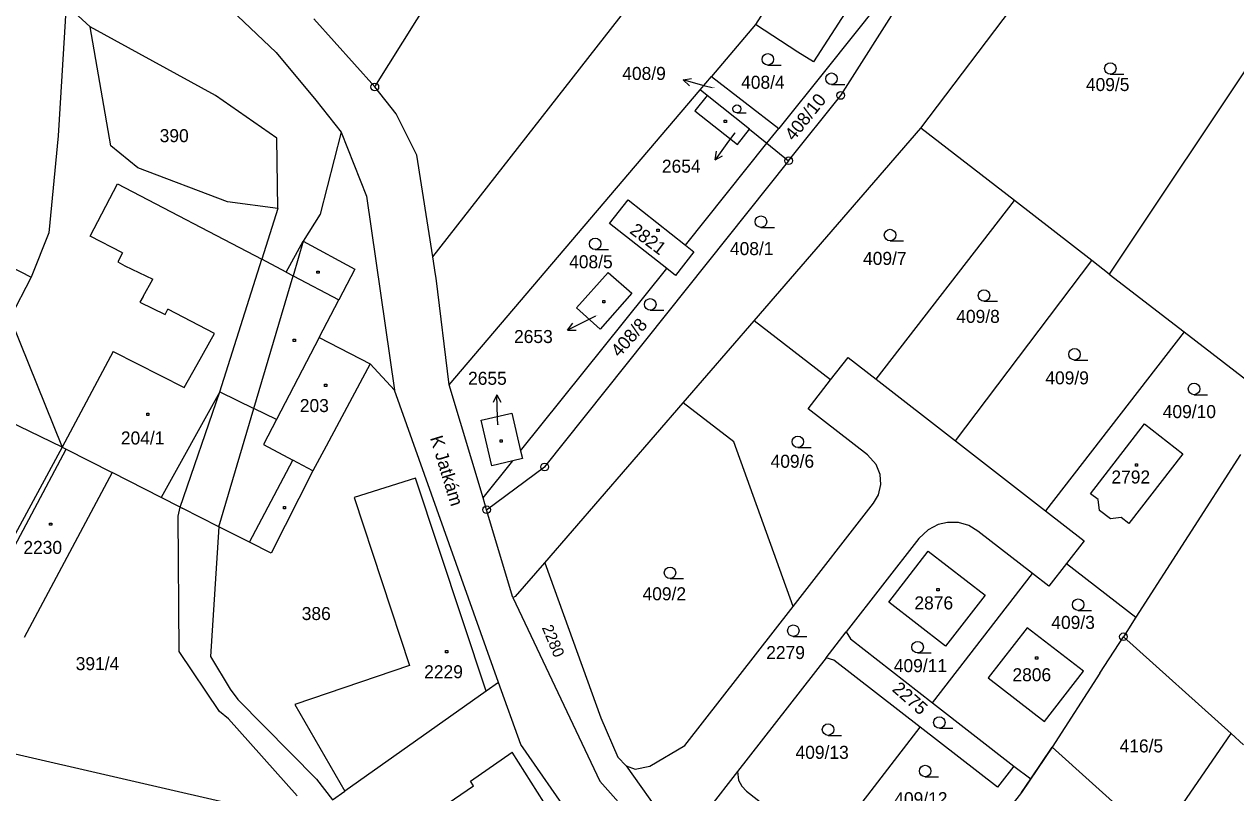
# Model space of a CAD drawing. Extents: x -795483 to -789093, y -1112258 to -1108741.
# Drawn here: x -791422.1 to -791263.8, y -1111000 to -1110899.6 of the extents above; entities that cross this region are included whole.
import ezdxf

# ---------------------------------------------------------------- set-up
doc = ezdxf.new("R2010")
doc.units = 0
for name, color, linetype in [('Komunikace', 7, 'Continuous'), ('Vrstva 1', 7, 'Continuous'), ('Vrstva 14', 7, 'Continuous'), ('Vrstva 15', 7, 'Continuous'), ('Vrstva 16', 7, 'Continuous'), ('Vrstva 2', 7, 'Continuous'), ('Vrstva 23', 7, 'Continuous'), ('Vrstva 25', 7, 'Continuous'), ('Vrstva 28', 7, 'Continuous'), ('Vrstva 38', 7, 'Continuous')]:
    doc.layers.add(name, color=color, linetype=linetype)

msp = doc.modelspace()

# ---------------------------------------------------------------- linework, layer by layer
at = {"layer": 'Komunikace'}
for p, q in [((-791332.27, -1110907.9), (-791333.16, -1110907.66)), ((-791329.28, -1110913.76), (-791330.1, -1110914.87)), ((-791347.5, -1110937.72), (-791348.47, -1110938.2)), ((-791360.26, -1110951.91), (-791360.29, -1110951.01))]:
    msp.add_line(p, q, dxfattribs=at)
at = {"layer": 'Vrstva 1'}
for p, q in [((-791376.33, -1110907.78), (-791321.48, -1110820.16)), ((-791368.77, -1110929.98), (-791320.01, -1110867.55)), ((-791316.51, -1110883.74), (-791326.58, -1110899.63)), ((-791304.97, -1110913.18), (-791285.75, -1110887.69)), ((-791315.46, -1110908.89), (-791303.47, -1110890.04)), ((-791252.44, -1110890.3), (-791280.36, -1110932.22)), ((-791400.89, -1110892.21), (-791389.2, -1110903.27)), ((-791416.64, -1110897.04), (-791417.72, -1110914.18)), ((-791413.51, -1110899.93), (-791416.64, -1110897.04)), ((-791310.5, -1110896.9), (-791317.41, -1110905.54)), ((-791376.33, -1110907.78), (-791384.32, -1110898.86)), ((-791410.83, -1110915.46), (-791413.51, -1110899.93)), ((-791397.14, -1110908.89), (-791413.51, -1110899.93)), ((-791326.58, -1110899.63), (-791332.33, -1110906.39)), ((-791389.2, -1110903.27), (-791384.02, -1110909.48)), ((-791317.41, -1110905.54), (-791323.54, -1110913.2)), ((-791333.84, -1110908.16), (-791332.33, -1110906.39)), ((-791332.33, -1110906.39), (-791323.54, -1110913.2)), ((-791373.53, -1110911.3), (-791376.33, -1110907.78)), ((-791366.62, -1110946.69), (-791333.84, -1110908.16)), ((-791332.92, -1110908.89), (-791333.84, -1110908.16)), ((-791389.12, -1110914.45), (-791397.14, -1110908.89)), ((-791384.02, -1110909.48), (-791380.72, -1110913.67)), ((-791332.92, -1110908.89), (-791334.51, -1110910.88)), ((-791327.38, -1110913.3), (-791332.92, -1110908.89)), ((-791322.26, -1110917.42), (-791315.46, -1110908.89)), ((-791370.83, -1110916.69), (-791373.53, -1110911.3)), ((-791334.51, -1110910.88), (-791328.95, -1110915.28)), ((-791328.95, -1110915.28), (-791327.38, -1110913.3)), ((-791327.38, -1110913.3), (-791325.09, -1110915.14)), ((-791326.77, -1110938.36), (-791304.97, -1110913.18)), ((-791325.09, -1110915.14), (-791323.54, -1110913.2)), ((-791292.77, -1110922.62), (-791304.97, -1110913.18)), ((-791417.72, -1110914.18), (-791418.93, -1110926.86)), ((-791389, -1110923.64), (-791389.12, -1110914.45)), ((-791380.72, -1110913.67), (-791383.49, -1110924.4)), ((-791380.72, -1110913.67), (-791377.43, -1110922.03)), ((-791335.74, -1110928.45), (-791325.09, -1110915.14)), ((-791325.09, -1110915.14), (-791322.26, -1110917.42)), ((-791407.31, -1110918.35), (-791410.83, -1110915.46)), ((-791368.77, -1110929.98), (-791370.83, -1110916.69)), ((-791395.6, -1110922.77), (-791407.31, -1110918.35)), ((-791322.26, -1110917.42), (-791354.14, -1110957.44)), ((-791389, -1110923.64), (-791395.6, -1110922.77)), ((-791377.43, -1110922.03), (-791373.76, -1110947.39)), ((-791345.65, -1110925.61), (-791343.21, -1110922.53)), ((-791343.21, -1110922.53), (-791335.74, -1110928.45)), ((-791310.83, -1110945.96), (-791292.77, -1110922.62)), ((-791282.64, -1110930.46), (-791292.77, -1110922.62)), ((-791389, -1110923.64), (-791391.11, -1110930.3)), ((-791383.49, -1110924.4), (-791385.69, -1110927.92)), ((-791338.19, -1110931.51), (-791345.65, -1110925.61)), ((-791418.93, -1110926.86), (-791421.22, -1110932.65)), ((-791385.69, -1110927.92), (-791387.02, -1110932.45)), ((-791334.63, -1110929.33), (-791337.04, -1110932.42)), ((-791335.74, -1110928.45), (-791334.63, -1110929.33)), ((-791396.6, -1110947.61), (-791391.11, -1110930.3)), ((-791368.4, -1110932.3), (-791368.77, -1110929.98)), ((-791300.45, -1110954.03), (-791282.64, -1110930.46)), ((-791280.36, -1110932.22), (-791282.64, -1110930.46)), ((-791417.2, -1110954.85), (-791465.31, -1110931.5)), ((-791392.14, -1110949.8), (-791387.02, -1110932.45)), ((-791368.32, -1110932.78), (-791368.4, -1110932.3)), ((-791357.28, -1110955.35), (-791338.19, -1110931.51)), ((-791349.96, -1110936.66), (-791345.85, -1110932.02)), ((-791345.85, -1110932.02), (-791342.77, -1110934.72)), ((-791337.04, -1110932.42), (-791338.19, -1110931.51)), ((-791280.36, -1110932.22), (-791270.59, -1110939.78)), ((-791421.22, -1110932.65), (-791423.97, -1110937.94)), ((-791366.62, -1110946.69), (-791368.32, -1110932.78)), ((-791342.77, -1110934.72), (-791346.9, -1110939.44)), ((-791346.9, -1110939.44), (-791349.96, -1110936.66)), ((-791423.78, -1110938.43), (-791417.2, -1110954.85)), ((-791336.03, -1110949.06), (-791326.77, -1110938.36)), ((-791316.79, -1110946.07), (-791326.77, -1110938.36)), ((-791270.59, -1110939.78), (-791288.69, -1110963.18)), ((-791270.59, -1110939.78), (-791258.77, -1110948.93)), ((-791316.79, -1110946.07), (-791314.49, -1110943.11)), ((-791314.49, -1110943.11), (-791310.83, -1110945.96)), ((-791376.92, -1110943.97), (-791382.69, -1110954.72)), ((-791373.76, -1110947.39), (-791376.92, -1110943.97)), ((-791362.19, -1110961.49), (-791366.62, -1110946.69)), ((-791319.71, -1110949.82), (-791316.79, -1110946.07)), ((-791310.83, -1110945.96), (-791300.45, -1110954.03)), ((-791401.76, -1110962.68), (-791396.6, -1110947.61)), ((-791360.16, -1110985.61), (-791373.76, -1110947.39)), ((-791396.69, -1110965.25), (-791392.14, -1110949.8)), ((-791354.12, -1110969.95), (-791336.03, -1110949.06)), ((-791329.41, -1110954.17), (-791336.03, -1110949.06)), ((-791311.95, -1110955.85), (-791319.71, -1110949.82)), ((-791362.44, -1110951.32), (-791358.42, -1110950.39)), ((-791361.04, -1110957.27), (-791362.44, -1110951.32)), ((-791358.42, -1110950.39), (-791357.28, -1110955.35)), ((-791382.69, -1110954.72), (-791384.43, -1110957.96)), ((-791321.69, -1110975.69), (-791329.41, -1110954.17)), ((-791300.45, -1110954.03), (-791288.69, -1110963.18)), ((-791417.2, -1110954.85), (-791437.16, -1110991.77)), ((-791428.08, -1110976.56), (-791416.64, -1110955.13)), ((-791417.2, -1110954.85), (-791416.64, -1110955.13)), ((-791416.64, -1110955.13), (-791410.64, -1110958.18)), ((-791357.05, -1110956.33), (-791358.3, -1110956.62)), ((-791357.28, -1110955.35), (-791357.05, -1110956.33)), ((-791310.83, -1110957.12), (-791311.95, -1110955.85)), ((-791263.21, -1110955.82), (-791276.88, -1110977.08)), ((-791362.19, -1110961.49), (-791358.3, -1110956.62)), ((-791361.73, -1110963.03), (-791354.14, -1110957.44)), ((-791358.3, -1110956.62), (-791361.04, -1110957.27)), ((-791310.32, -1110958.43), (-791310.83, -1110957.12)), ((-791410.64, -1110958.18), (-791422.14, -1110979.73)), ((-791404.26, -1110961.41), (-791410.64, -1110958.18)), ((-791384.43, -1110957.96), (-791389.87, -1110968.71)), ((-791371.03, -1110958.88), (-791379.05, -1110961.43)), ((-791361.79, -1110986.75), (-791371.03, -1110958.88)), ((-791310.22, -1110959.73), (-791310.32, -1110958.43)), ((-791311.16, -1110962.17), (-791310.52, -1110961.06)), ((-791310.52, -1110961.06), (-791310.22, -1110959.73)), ((-791401.76, -1110962.68), (-791404.26, -1110961.41)), ((-791402.03, -1110963.88), (-791401.76, -1110962.68)), ((-791379.05, -1110961.43), (-791371.78, -1110983.4)), ((-791361.73, -1110963.03), (-791362.19, -1110961.49)), ((-791321.69, -1110975.69), (-791311.16, -1110962.17)), ((-791401.91, -1110981.57), (-791402.03, -1110963.88)), ((-791358.3, -1110974.48), (-791361.73, -1110963.03)), ((-791288.69, -1110963.18), (-791283.66, -1110967.09)), ((-791396.69, -1110965.25), (-791397.78, -1110982.21)), ((-791392.72, -1110967.26), (-791396.69, -1110965.25)), ((-791304.01, -1110965.64), (-791305.24, -1110966.77)), ((-791302.74, -1110964.95), (-791304.01, -1110965.64)), ((-791301.5, -1110964.71), (-791302.74, -1110964.95)), ((-791300.07, -1110964.71), (-791301.5, -1110964.71)), ((-791298.72, -1110965.07), (-791300.07, -1110964.71)), ((-791297.53, -1110965.81), (-791298.72, -1110965.07)), ((-791290.41, -1110971.34), (-791297.53, -1110965.81)), ((-791389.87, -1110968.71), (-791392.72, -1110967.26)), ((-791305.24, -1110966.77), (-791314.75, -1110978.99)), ((-791283.66, -1110967.09), (-791285.96, -1110970.05)), ((-791309.19, -1110975.09), (-791304.04, -1110968.42)), ((-791304.04, -1110968.42), (-791296.6, -1110974.19)), ((-791357.94, -1110974.37), (-791354.12, -1110969.95)), ((-791354.12, -1110969.95), (-791346.82, -1110990.2)), ((-791285.96, -1110970.05), (-791288.27, -1110973.01)), ((-791285.96, -1110970.05), (-791276.88, -1110977.08)), ((-791303.48, -1110988.24), (-791290.41, -1110971.34)), ((-791288.27, -1110973.01), (-791290.41, -1110971.34)), ((-791357.94, -1110974.37), (-791358.3, -1110974.48)), ((-791358.3, -1110974.48), (-791346.94, -1110998.49)), ((-791301.76, -1110980.85), (-791309.19, -1110975.09)), ((-791296.6, -1110974.19), (-791301.76, -1110980.85)), ((-791335.81, -1110993.84), (-791321.69, -1110975.69)), ((-791291.11, -1110978.44), (-791296.19, -1110984.99)), ((-791283.75, -1110984.12), (-791291.11, -1110978.44)), ((-791276.88, -1110977.08), (-791278.52, -1110979.62)), ((-791317.37, -1110982.36), (-791314.75, -1110978.99)), ((-791314.75, -1110978.99), (-791314.19, -1110979.91)), ((-791314.19, -1110979.91), (-791303.48, -1110988.24)), ((-791281.6, -1110984.4), (-791278.52, -1110979.62)), ((-791264.45, -1110992.26), (-791278.52, -1110979.62)), ((-791396.64, -1110989.41), (-791401.91, -1110981.57)), ((-791397.78, -1110982.21), (-791395.23, -1110986.46)), ((-791317.37, -1110982.36), (-791328.93, -1110997.22)), ((-791316.34, -1110982.67), (-791317.37, -1110982.36)), ((-791305.08, -1110991.43), (-791316.34, -1110982.67)), ((-791371.78, -1110983.4), (-791386.8, -1110988.47)), ((-791288.82, -1110990.69), (-791283.75, -1110984.12)), ((-791281.6, -1110984.4), (-791287.82, -1110994.07)), ((-791360.16, -1110985.61), (-791361.79, -1110986.75)), ((-791357.25, -1110993.7), (-791360.16, -1110985.61)), ((-791296.19, -1110984.99), (-791288.82, -1110990.69)), ((-791395.23, -1110986.46), (-791394.21, -1110987.81)), ((-791394.21, -1110987.81), (-791383.94, -1110998.24)), ((-791361.79, -1110986.75), (-791380.24, -1110999.8)), ((-791395.43, -1110990.36), (-791396.64, -1110989.41)), ((-791386.8, -1110988.47), (-791380.24, -1110999.8)), ((-791303.48, -1110988.24), (-791292.83, -1110996.52)), ((-791386.49, -1111000.41), (-791395.43, -1110990.36)), ((-791346.82, -1110990.2), (-791344.58, -1110995.35)), ((-791437.16, -1110991.77), (-791391.97, -1111002.17)), ((-791316.33, -1111006.06), (-791305.08, -1110991.43)), ((-791294.98, -1110999.29), (-791305.08, -1110991.43)), ((-791274.15, -1111006.35), (-791264.45, -1110992.26)), ((-791264.45, -1110992.26), (-791262.82, -1110993.73)), ((-791316.65, -1111051.94), (-791357.25, -1110993.7)), ((-791340.4, -1110996.54), (-791335.81, -1110993.84)), ((-791287.82, -1110994.07), (-791291.85, -1110999.98)), ((-791290.63, -1110998.19), (-791287.82, -1110994.07)), ((-791287.82, -1110994.07), (-791274.15, -1111006.35)), ((-791344.58, -1110995.35), (-791343.51, -1110996.51)), ((-791343.51, -1110996.51), (-791342.3, -1110996.94)), ((-791343.51, -1110996.51), (-791335.44, -1111007.75)), ((-791342.3, -1110996.94), (-791340.4, -1110996.54)), ((-791328.93, -1110997.22), (-791332.73, -1111002.1)), ((-791328.93, -1110997.22), (-791328.83, -1110998.37)), ((-791292.83, -1110996.52), (-791294.98, -1110999.29)), ((-791292.83, -1110996.52), (-791290.63, -1110998.19)), ((-791383.94, -1110998.24), (-791381.86, -1111000.93)), ((-791346.94, -1110998.49), (-791332.84, -1111014.33)), ((-791328.83, -1110998.37), (-791328.38, -1110999.14)), ((-791291.85, -1110999.98), (-791290.63, -1110998.19)), ((-791381.86, -1111000.93), (-791380.24, -1110999.8)), ((-791328.38, -1110999.14), (-791327.78, -1110999.81)), ((-791327.78, -1110999.81), (-791318.6, -1111006.95)), ((-791291.85, -1110999.98), (-791304.53, -1111016.14))]:
    msp.add_line(p, q, dxfattribs=at)
msp.add_lwpolyline([(-791275.78, -1110951.81), (-791270.74, -1110955.73), (-791277.8, -1110964.84), (-791278.82, -1110964.04), (-791280.22, -1110964.23), (-791281.64, -1110963.12), (-791281.84, -1110961.71), (-791282.84, -1110960.94), (-791275.78, -1110951.81)], dxfattribs=at)
at = {"layer": 'Vrstva 16'}
for p, q in [((-791336.05, -1110906.86), (-791334.96, -1110906.65)), ((-791333.16, -1110907.66), (-791336.05, -1110906.86)), ((-791336.05, -1110906.86), (-791335.22, -1110907.61)), ((-791330.1, -1110914.87), (-791331.88, -1110917.28)), ((-791331.88, -1110917.28), (-791331.69, -1110916.18)), ((-791331.88, -1110917.28), (-791330.89, -1110916.77)), ((-791348.47, -1110938.2), (-791351.15, -1110939.54)), ((-791351.15, -1110939.54), (-791350.48, -1110938.65)), ((-791351.15, -1110939.54), (-791350.04, -1110939.54)), ((-791360.39, -1110948.01), (-791360.86, -1110949.03)), ((-791360.29, -1110951.01), (-791360.39, -1110948.01)), ((-791360.39, -1110948.01), (-791359.86, -1110948.99))]:
    msp.add_line(p, q, dxfattribs=at)
at = {"layer": 'Vrstva 2'}
for p, q in [((-791314.88, -1110898.1), (-791319.01, -1110904.51)), ((-791321.05, -1110903.25), (-791326.58, -1110899.63)), ((-791319.01, -1110904.51), (-791321.05, -1110903.25)), ((-791413.52, -1110927.27), (-791409.94, -1110920.43)), ((-791409.94, -1110920.43), (-791391.11, -1110930.3)), ((-791409.3, -1110929.46), (-791413.52, -1110927.27)), ((-791429.75, -1110928.24), (-791421.22, -1110932.65)), ((-791387.92, -1110931.98), (-791385.69, -1110927.92)), ((-791385.69, -1110927.92), (-791378.93, -1110931.57)), ((-791409.3, -1110929.46), (-791409.91, -1110930.63)), ((-791409.91, -1110930.63), (-791408.98, -1110931.13)), ((-791387.92, -1110931.98), (-791391.11, -1110930.3)), ((-791408.98, -1110931.13), (-791405.33, -1110932.89)), ((-791387.92, -1110931.98), (-791387.02, -1110932.45)), ((-791387.02, -1110932.45), (-791381.03, -1110935.59)), ((-791378.93, -1110931.57), (-791381.03, -1110935.59)), ((-791406.61, -1110935.14), (-791405.33, -1110932.89)), ((-791406.61, -1110935.14), (-791407.04, -1110935.9)), ((-791383.61, -1110940.53), (-791381.03, -1110935.59)), ((-791407.04, -1110935.9), (-791403.71, -1110937.52)), ((-791403.71, -1110937.52), (-791403.38, -1110936.83)), ((-791397.26, -1110939.99), (-791403.38, -1110936.83)), ((-791399.55, -1110944.05), (-791397.26, -1110939.99)), ((-791383.61, -1110940.53), (-791389.19, -1110951.25)), ((-791383.61, -1110940.53), (-791376.92, -1110943.97)), ((-791410.5, -1110942.33), (-791417.2, -1110954.85)), ((-791410.5, -1110942.33), (-791401.25, -1110947.07)), ((-791401.25, -1110947.07), (-791399.55, -1110944.05)), ((-791396.6, -1110947.61), (-791404.26, -1110961.41)), ((-791396.6, -1110947.61), (-791392.14, -1110949.8)), ((-791389.19, -1110951.25), (-791392.14, -1110949.8)), ((-791389.19, -1110951.25), (-791390.88, -1110954.5)), ((-791390.88, -1110954.5), (-791387.05, -1110956.56)), ((-791392.72, -1110967.26), (-791387.05, -1110956.56)), ((-791384.43, -1110957.96), (-791387.05, -1110956.56)), ((-791401.76, -1110962.68), (-791401.49, -1110962.81)), ((-791396.69, -1110965.25), (-791401.49, -1110962.81)), ((-791363.84, -1110998.49), (-791358.4, -1110994.7)), ((-791354.25, -1111001.25), (-791358.4, -1110994.7)), ((-791374.1, -1111006.36), (-791363.43, -1110999.09)), ((-791363.43, -1110999.09), (-791363.84, -1110998.49))]:
    msp.add_line(p, q, dxfattribs=at)
at = {"layer": 'Vrstva 23'}
for p, q in [((-791324.98, -1110904.92), (-791323.23, -1110904.92)), ((-791280.23, -1110906.11), (-791278.48, -1110906.11)), ((-791316.66, -1110907.45), (-791314.91, -1110907.45)), ((-791329.02, -1110911.16), (-791327.8, -1110911.16)), ((-791325.88, -1110926.13), (-791324.13, -1110926.13)), ((-791347.54, -1110929.02), (-791345.79, -1110929.02)), ((-791309.01, -1110927.88), (-791307.26, -1110927.88)), ((-791296.74, -1110935.77), (-791294.99, -1110935.77)), ((-791340.34, -1110936.94), (-791338.59, -1110936.94)), ((-791284.9, -1110943.46), (-791283.15, -1110943.46)), ((-791269.29, -1110947.99), (-791267.54, -1110947.99)), ((-791321.06, -1110954.89), (-791319.31, -1110954.89)), ((-791337.76, -1110972.01), (-791336.01, -1110972.01)), ((-791284.44, -1110976.18), (-791282.69, -1110976.18)), ((-791321.65, -1110979.58), (-791319.9, -1110979.58)), ((-791305.41, -1110981.74), (-791303.66, -1110981.74)), ((-791317.11, -1110992.51), (-791315.36, -1110992.51)), ((-791302.57, -1110991.58), (-791300.82, -1110991.58)), ((-791304.43, -1110997.92), (-791302.68, -1110997.92))]:
    msp.add_line(p, q, dxfattribs=at)
for centre, radius in [((-791324.98, -1110904.17), 0.75), ((-791280.23, -1110905.36), 0.75), ((-791316.66, -1110906.7), 0.75), ((-791329.02, -1110910.64), 0.525), ((-791325.88, -1110925.38), 0.75), ((-791347.54, -1110928.27), 0.75), ((-791309.01, -1110927.13), 0.75), ((-791340.34, -1110936.19), 0.75), ((-791296.74, -1110935.02), 0.75), ((-791284.9, -1110942.71), 0.75), ((-791269.29, -1110947.24), 0.75), ((-791321.06, -1110954.14), 0.75), ((-791337.76, -1110971.26), 0.75), ((-791284.44, -1110975.43), 0.75), ((-791321.65, -1110978.83), 0.75), ((-791305.41, -1110980.99), 0.75), ((-791317.11, -1110991.76), 0.75), ((-791302.57, -1110990.83), 0.75), ((-791304.43, -1110997.17), 0.75)]:
    msp.add_circle(centre, radius, dxfattribs=at)
at = {"layer": 'Vrstva 25'}
for p, q in [((-791330.68, -1110912.1), (-791330.38, -1110912.1)), ((-791330.68, -1110912.4), (-791330.68, -1110912.1)), ((-791330.38, -1110912.4), (-791330.68, -1110912.4)), ((-791330.38, -1110912.1), (-791330.38, -1110912.4)), ((-791339.48, -1110926.38), (-791339.18, -1110926.38)), ((-791339.48, -1110926.68), (-791339.48, -1110926.38)), ((-791339.18, -1110926.68), (-791339.48, -1110926.68)), ((-791339.18, -1110926.38), (-791339.18, -1110926.68)), ((-791383.92, -1110931.83), (-791383.62, -1110931.83)), ((-791383.92, -1110932.13), (-791383.92, -1110931.83)), ((-791383.62, -1110932.13), (-791383.92, -1110932.13)), ((-791383.62, -1110931.83), (-791383.62, -1110932.13)), ((-791346.56, -1110935.67), (-791346.26, -1110935.67)), ((-791346.56, -1110935.97), (-791346.56, -1110935.67)), ((-791346.26, -1110935.67), (-791346.26, -1110935.97)), ((-791346.26, -1110935.97), (-791346.56, -1110935.97)), ((-791386.99, -1110940.72), (-791386.69, -1110940.72)), ((-791386.99, -1110941.02), (-791386.99, -1110940.72)), ((-791386.69, -1110941.02), (-791386.99, -1110941.02)), ((-791386.69, -1110940.72), (-791386.69, -1110941.02)), ((-791382.92, -1110946.6), (-791382.62, -1110946.6)), ((-791382.92, -1110946.9), (-791382.92, -1110946.6)), ((-791382.62, -1110946.6), (-791382.62, -1110946.9)), ((-791382.62, -1110946.9), (-791382.92, -1110946.9)), ((-791406.14, -1110950.4), (-791405.84, -1110950.4)), ((-791406.14, -1110950.7), (-791406.14, -1110950.4)), ((-791405.84, -1110950.7), (-791406.14, -1110950.7)), ((-791405.84, -1110950.4), (-791405.84, -1110950.7)), ((-791359.97, -1110953.9), (-791359.67, -1110953.9)), ((-791359.97, -1110954.2), (-791359.97, -1110953.9)), ((-791359.67, -1110954.2), (-791359.97, -1110954.2)), ((-791359.67, -1110953.9), (-791359.67, -1110954.2)), ((-791276.96, -1110957.04), (-791276.66, -1110957.04)), ((-791276.96, -1110957.34), (-791276.96, -1110957.04)), ((-791276.66, -1110957.34), (-791276.96, -1110957.34)), ((-791276.66, -1110957.04), (-791276.66, -1110957.34)), ((-791388.28, -1110962.59), (-791387.98, -1110962.59)), ((-791388.28, -1110962.89), (-791388.28, -1110962.59)), ((-791387.98, -1110962.59), (-791387.98, -1110962.89)), ((-791387.98, -1110962.89), (-791388.28, -1110962.89)), ((-791418.85, -1110964.76), (-791418.55, -1110964.76)), ((-791418.85, -1110965.06), (-791418.85, -1110964.76)), ((-791418.55, -1110965.06), (-791418.85, -1110965.06)), ((-791418.55, -1110964.76), (-791418.55, -1110965.06)), ((-791302.88, -1110973.34), (-791302.58, -1110973.34)), ((-791302.88, -1110973.64), (-791302.88, -1110973.34)), ((-791302.58, -1110973.64), (-791302.88, -1110973.64)), ((-791302.58, -1110973.34), (-791302.58, -1110973.64)), ((-791367.09, -1110981.43), (-791366.79, -1110981.43)), ((-791367.09, -1110981.73), (-791367.09, -1110981.43)), ((-791366.79, -1110981.43), (-791366.79, -1110981.73)), ((-791366.79, -1110981.73), (-791367.09, -1110981.73)), ((-791290.01, -1110982.24), (-791289.71, -1110982.24)), ((-791290.01, -1110982.54), (-791290.01, -1110982.24)), ((-791289.71, -1110982.54), (-791290.01, -1110982.54)), ((-791289.71, -1110982.24), (-791289.71, -1110982.54))]:
    msp.add_line(p, q, dxfattribs=at)
at = {"layer": 'Vrstva 28'}
for centre, radius in [((-791376.33, -1110907.78), 0.5), ((-791376.33, -1110907.78), 0.01), ((-791315.46, -1110908.89), 0.5), ((-791315.46, -1110908.89), 0.01), ((-791322.26, -1110917.42), 0.5), ((-791322.26, -1110917.42), 0.01), ((-791354.14, -1110957.44), 0.5), ((-791354.14, -1110957.44), 0.01), ((-791361.73, -1110963.03), 0.5), ((-791361.73, -1110963.03), 0.01), ((-791278.52, -1110979.62), 0.5), ((-791278.52, -1110979.62), 0.01)]:
    msp.add_circle(centre, radius, dxfattribs=at)

# ---------------------------------------------------------------- texts
at = {"layer": 'Vrstva 14'}
for s, height, p in [('408/4', 1.7, (-791328.47, -1110908.01)), ('409/5', 1.7, (-791283.42, -1110908.31)), ('408/9', 0.1, (-791332.27, -1110907.9)), ('390', 1.7, (-791404.44, -1110914.99)), ('408/1', 1.7, (-791329.93, -1110929.75)), ('409/7', 1.7, (-791312.54, -1110931.03)), ('408/5', 1.7, (-791350.94, -1110931.47)), ('409/8', 1.7, (-791300.36, -1110938.61)), ('409/9', 1.7, (-791288.72, -1110946.64)), ('409/10', 1.7, (-791273.38, -1110951.05)), ('409/6', 1.7, (-791324.62, -1110957.54)), ('409/2', 1.7, (-791341.35, -1110974.86)), ('386', 1.7, (-791385.88, -1110977.44)), ('409/3', 1.7, (-791287.94, -1110978.6)), ('2279', 1.7, (-791325.19, -1110982.54)), ('391/4', 1.7, (-791415.41, -1110983.99)), ('409/11', 1.7, (-791308.52, -1110984.25)), ('409/13', 1.7, (-791321.36, -1110995.58)), ('416/5', 1.7, (-791279.02, -1110994.74)), ('409/12', 1.7, (-791308.46, -1111001.64))]:
    msp.add_text(s, height=height, dxfattribs=at).set_placement(p)
for s, height, rotation, p in [('408/10', 1.7, 51.3023, (-791321.6, -1110914.93)), ('408/8', 1.7, 48.4002, (-791344.38, -1110943.19)), ('2280', 1.47, 292.6191, (-791354.53, -1110978.42)), ('2275', 1.7, 318.654, (-791308.85, -1110986.62))]:
    msp.add_text(s, height=height, rotation=rotation, dxfattribs=at).set_placement(p)
at = {"layer": 'Vrstva 15'}
for s, height, p in [('2654', 0.1, (-791329.28, -1110913.76)), ('2653', 0.1, (-791347.5, -1110937.72)), ('203', 1.7, (-791386.13, -1110950.26)), ('204/1', 1.7, (-791409.51, -1110954.5)), ('2655', 0.1, (-791360.26, -1110951.91)), ('2792', 1.7, (-791280.09, -1110959.6)), ('2230', 1.7, (-791422.25, -1110968.8)), ('2876', 1.7, (-791305.83, -1110976.05)), ('2229', 1.7, (-791369.88, -1110985.05)), ('2806', 1.7, (-791293.02, -1110985.44))]:
    msp.add_text(s, height=height, dxfattribs=at).set_placement(p)
msp.add_text('2821', height=1.7, rotation=323.0137, dxfattribs=at).set_placement((-791343.14, -1110926.79))
at = {"layer": 'Vrstva 16'}
for s, p in [('408/9', (-791344, -1110906.86)), ('2654', (-791338.82, -1110918.98)), ('2653', (-791358.14, -1110941.24)), ('2655', (-791364.15, -1110946.7))]:
    msp.add_text(s, height=1.7, dxfattribs=at).set_placement(p)
at = {"layer": 'Vrstva 38'}
msp.add_text('K Jatkám', height=1.7, rotation=287.1053, dxfattribs=at).set_placement((-791369.14, -1110953.64))

doc.saveas('drawing.dxf')
